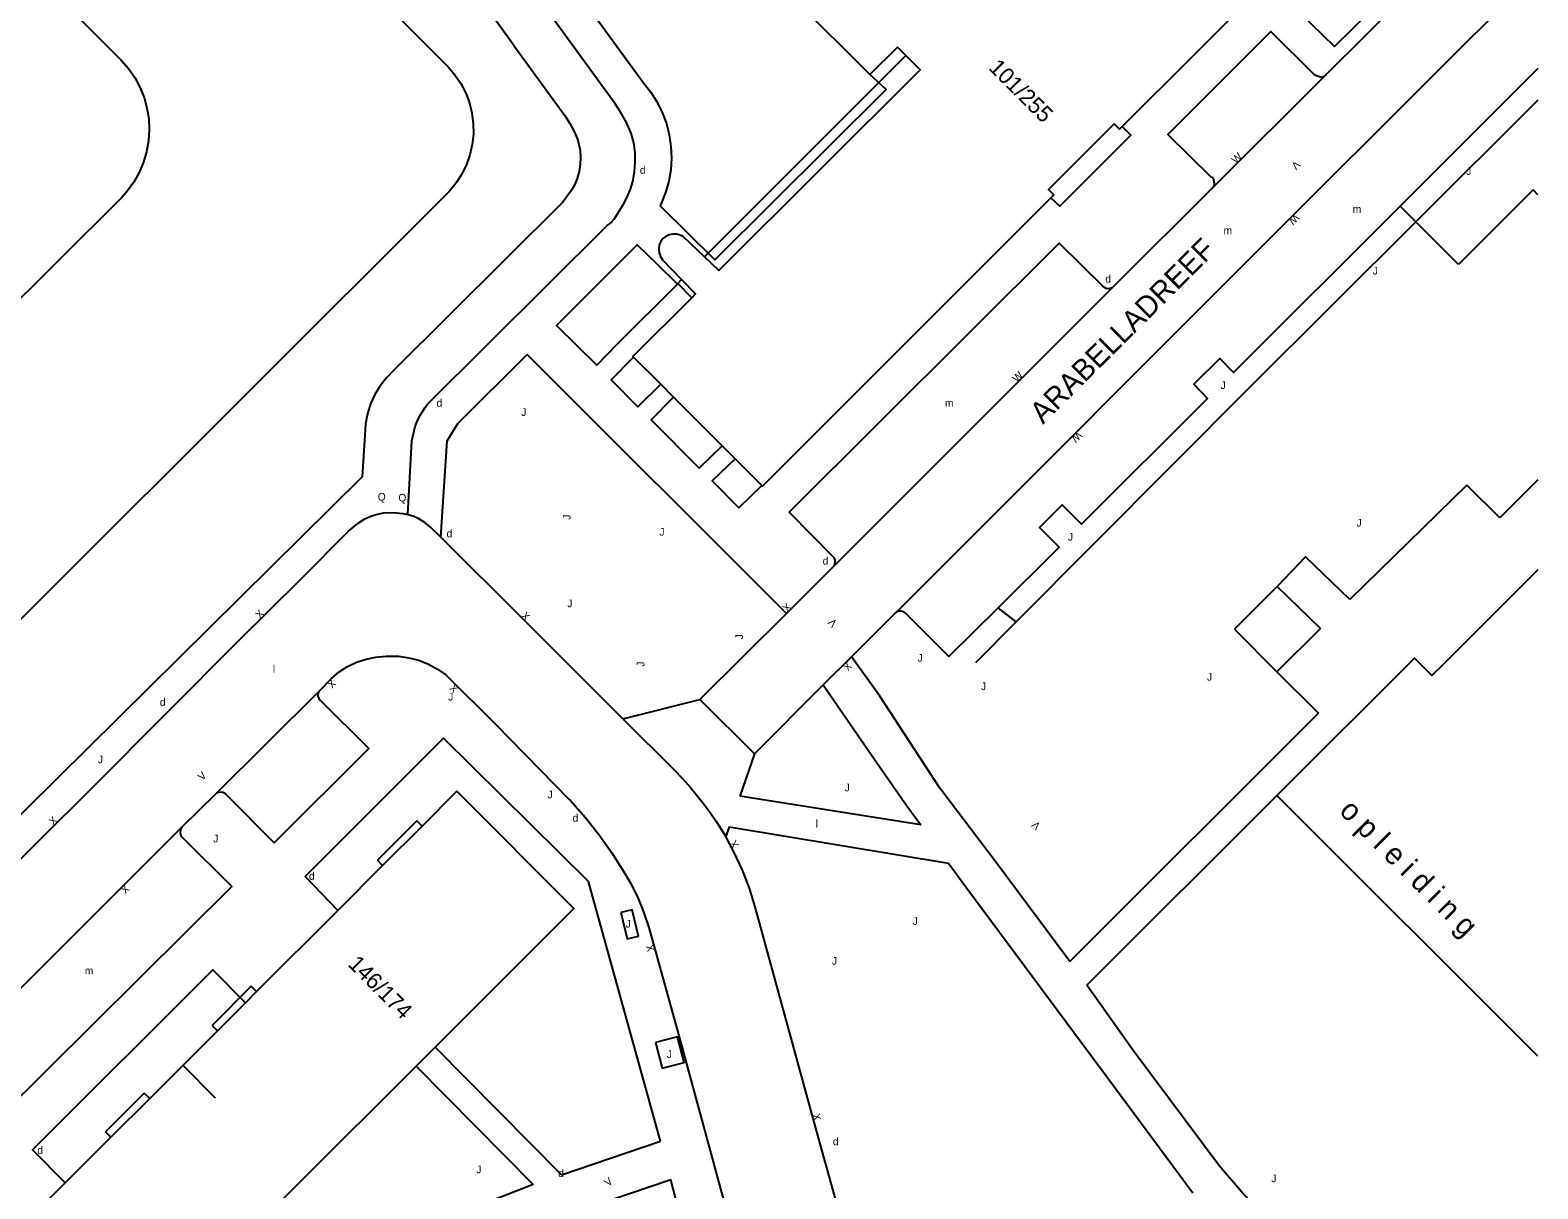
# Model space of a CAD drawing. Extents: x 134999 to 136502, y 457398 to 459002.
# Drawn here: x 136401.6 to 136500, y 458263.1 to 458338.8 of the extents above; entities that cross this region are included whole.
import ezdxf

# ---------------------------------------------------------------- set-up
doc = ezdxf.new("R2010")
doc.units = 0
for name, color, linetype in [('RI_DGTB_15', 7, 'Continuous'), ('RI_DGTB_19', 7, 'Continuous'), ('RI_DGTB_2', 7, 'Continuous'), ('RI_DGTB_29', 7, 'Continuous'), ('RI_DGTB_3', 7, 'Continuous'), ('RI_DGTB_30', 7, 'Continuous'), ('RI_DGTB_31', 7, 'Continuous'), ('RI_DGTB_35', 7, 'Continuous'), ('RI_DGTB_37', 7, 'Continuous'), ('RI_DGTB_40', 7, 'Continuous'), ('RI_DGTB_43', 7, 'Continuous'), ('RI_DGTB_48', 7, 'Continuous'), ('RI_DGTB_53', 7, 'Continuous'), ('RI_DGTB_54', 7, 'Continuous'), ('RI_DGTB_58', 7, 'Continuous'), ('RI_DGTB_6', 7, 'Continuous'), ('RI_DGTB_7', 7, 'Continuous')]:
    doc.layers.add(name, color=color, linetype=linetype)

msp = doc.modelspace()

# ---------------------------------------------------------------- linework, layer by layer
at = {"layer": 'RI_DGTB_15'}
msp.add_line((136411.592, 458271.214), (136413.714, 458269.093), dxfattribs=at)
at = {"layer": 'RI_DGTB_19'}
msp.add_line((136465.973, 458300.149), (136464.785, 458301.078), dxfattribs=at)
at = {"layer": 'RI_DGTB_2'}
for p, q in [((136451.547, 458340.755), (136456.421, 458335.881)), ((136442.771, 458315.661), (136441.006, 458317.426)), ((136443.616, 458314.816), (136442.771, 458315.661)), ((136446.781, 458311.651), (136443.616, 458314.816)), ((136447.631, 458310.801), (136446.781, 458311.651)), ((136449.366, 458309.066), (136447.631, 458310.801)), ((136500, 458303.557), (136493.841, 458297.401)), ((136493.082, 458296.651), (136493.841, 458297.401)), ((136500, 458271.796), (136482.971, 458288.821))]:
    msp.add_line(p, q, dxfattribs=at)
for points in [[(136482.178, 458341.774), (136472.891, 458332.491)], [(136456.421, 458335.881), (136458.221, 458337.671), (136458.764, 458337.124)], [(136458.764, 458337.124), (136459.691, 458336.191), (136446.57, 458323.091), (136445.626, 458323.986)], [(136472.891, 458332.491), (136472.711, 458332.311), (136472.361, 458332.661), (136468.081, 458328.381), (136468.431, 458328.031), (136468.236, 458327.836)], [(136468.236, 458327.836), (136449.411, 458309.021), (136449.366, 458309.066)], [(136445.626, 458323.986), (136444.261, 458325.281), (136444.041, 458325.387), (136443.806, 458325.453), (136443.561, 458325.468), (136443.321, 458325.421), (136443.107, 458325.321), (136442.922, 458325.174), (136442.776, 458324.988), (136442.681, 458324.771), (136442.641, 458324.513), (136442.673, 458324.254), (136442.758, 458324.009), (136442.881, 458323.781), (136444.136, 458322.496)], [(136444.136, 458322.496), (136445.043, 458321.567), (136444.794, 458321.318)], [(136444.794, 458321.318), (136440.951, 458317.481), (136441.006, 458317.426)], [(136482.971, 458288.821), (136491.956, 458297.795), (136493.082, 458296.651)]]:
    msp.add_lwpolyline(points, dxfattribs=at)
at = {"layer": 'RI_DGTB_3'}
for p, q in [((136426.814, 458271.158), (136428.06, 458272.405)), ((136419.237, 458263.572), (136426.814, 458271.158)), ((136410.354, 458254.679), (136419.237, 458263.572))]:
    msp.add_line(p, q, dxfattribs=at)
for points in [[(136427.2, 458286.822), (136429.48, 458289.105), (136437.099, 458281.454), (136428.06, 458272.405)], [(136424.633, 458284.253), (136427.2, 458286.822)], [(136421.707, 458281.325), (136424.633, 458284.253)], [(136416.413, 458276.026), (136421.707, 458281.325)], [(136415.679, 458275.291), (136416.413, 458276.026)], [(136413.849, 458273.461), (136415.679, 458275.291)], [(136411.598, 458271.208), (136413.849, 458273.461)], [(136409.433, 458269.041), (136411.598, 458271.208)], [(136406.904, 458266.511), (136409.433, 458269.041)], [(136403.924, 458263.528), (136406.904, 458266.511)], [(136398.572, 458258.168), (136403.924, 458263.528)]]:
    msp.add_lwpolyline(points, dxfattribs=at)
at = {"layer": 'RI_DGTB_31'}
for points in [[(136440.175, 458281.178), (136440.592, 458279.47), (136441.324, 458279.649), (136440.907, 458281.357), (136440.175, 458281.178)], [(136442.434, 458272.702), (136442.871, 458271.027), (136444.304, 458271.401), (136443.866, 458273.076), (136442.434, 458272.702)]]:
    msp.add_lwpolyline(points, dxfattribs=at)
at = {"layer": 'RI_DGTB_48'}
msp.add_line((136465.973, 458300.149), (136463.321, 458297.481), dxfattribs=at)
for points in [[(136500, 458334.212), (136492.033, 458326.269)], [(136492.033, 458326.269), (136481.171, 458315.441), (136465.973, 458300.149)]]:
    msp.add_lwpolyline(points, dxfattribs=at)
at = {"layer": 'RI_DGTB_53'}
for p, q in [((136499.687, 458328.351), (136494.816, 458323.482)), ((136500, 458328.038), (136499.687, 458328.351)), ((136423.292, 458309.617), (136312.474, 458200)), ((136495.373, 458309.081), (136487.736, 458301.61)), ((136497.517, 458306.938), (136495.373, 458309.081)), ((136500, 458309.42), (136497.517, 458306.938)), ((136426.268, 458307.16), (136426.302, 458307.151)), ((136423.094, 458306.635), (136423.021, 458306.58)), ((136484.852, 458304.393), (136482.986, 458302.459)), ((136487.736, 458301.61), (136484.852, 458304.393)), ((136450.976, 458300.706), (136454.001, 458303.721)), ((136450.976, 458300.706), (136445.331, 458295.091)), ((136455.222, 458297.865), (136453.375, 458296.045)), ((136482.976, 458296.902), (136485.686, 458294.192)), ((136440.299, 458293.833), (136445.331, 458295.091)), ((136448.891, 458291.531), (136453.375, 458296.045)), ((136469.465, 458277.991), (136485.686, 458294.192)), ((136448.891, 458291.531), (136447.933, 458288.786)), ((136470.58, 458276.445), (136482.971, 458288.821)), ((136447.231, 458286.773), (136447.013, 458286.147)), ((136442.758, 458266.26), (136438.067, 458283.2)), ((136444.047, 458272.826), (136448.742, 458255.563)), ((136428.049, 458272.394), (136436.303, 458264.052)), ((136426.814, 458271.158), (136434.455, 458263.436)), ((136436.303, 458264.052), (136442.758, 458266.26)), ((136434.455, 458263.436), (136428.634, 458261.151))]:
    msp.add_line(p, q, dxfattribs=at)
for points in [[(136433.193, 458337.775), (136413.47, 458365.18), (136413.001, 458365.515), (136412.491, 458365.781), (136412.305, 458365.848)], [(136426.268, 458307.16), (136426.541, 458311.971), (136426.636, 458312.44), (136426.761, 458312.901), (136426.912, 458313.29), (136427.101, 458313.661), (136427.391, 458314.136), (136427.559, 458314.358), (136439.251, 458326.001), (136439.521, 458326.192), (136439.738, 458326.442), (136440.111, 458327.021), (136440.374, 458327.468), (136440.611, 458327.93), (136440.809, 458328.411), (136440.951, 458328.911), (136441.062, 458329.533), (136441.116, 458330.163), (136441.103, 458330.795), (136441.011, 458331.421), (136440.839, 458332.045), (136440.591, 458332.643), (136440.537, 458332.751), (136440.194, 458333.368), (136439.811, 458333.961), (136428.491, 458349.531)], [(136431.331, 458349.531), (136441.651, 458335.331), (136442.125, 458334.732), (136442.535, 458334.086), (136442.874, 458333.402), (136443.141, 458332.685), (136443.331, 458331.945), (136443.442, 458331.189), (136443.474, 458330.426), (136443.426, 458329.663), (136443.299, 458328.909), (136443.094, 458328.173), (136442.812, 458327.462), (136442.741, 458327.311), (136446.311, 458323.781), (136457.491, 458334.911), (136456.421, 458335.881)], [(136486.055, 458335.756), (136494.671, 458344.331), (136500, 458349.668)], [(136486.055, 458335.756), (136485.931, 458335.711), (136485.814, 458335.718), (136485.563, 458335.799), (136485.431, 458335.861), (136482.571, 458338.691), (136475.851, 458331.971), (136478.671, 458329.201), (136478.769, 458329.187), (136478.828, 458329.108), (136478.891, 458328.797), (136478.881, 458328.691), (136478.82, 458328.534)], [(136500, 458336.267), (136491.013, 458327.29)], [(136478.82, 458328.534), (136472.341, 458322.061), (136472.228, 458321.964)], [(136491.013, 458327.29), (136480.141, 458316.431), (136479.251, 458317.341), (136477.551, 458315.681), (136478.451, 458314.731), (136470.231, 458306.531), (136468.971, 458307.801), (136467.491, 458306.321), (136468.771, 458305.041), (136464.785, 458301.078)], [(136492.033, 458326.269), (136491.013, 458327.29)], [(136494.816, 458323.482), (136492.033, 458326.269)], [(136472.228, 458321.964), (136472.081, 458321.911), (136471.96, 458321.9), (136471.841, 458321.921), (136471.729, 458321.975), (136471.631, 458322.051), (136468.761, 458324.881), (136451.161, 458307.311), (136454.06, 458304.355), (136454.14, 458304.177), (136454.144, 458303.982), (136454.069, 458303.801), (136454.001, 458303.721)], [(136439.941, 458318.281), (136443.861, 458322.191), (136442.541, 458323.511)], [(136428.421, 458305.681), (136428.851, 458311.981), (136429.541, 458313.101), (136434.071, 458317.611), (136450.976, 458300.706)], [(136442.771, 458315.661), (136441.291, 458314.201), (136439.531, 458315.961), (136441.006, 458317.426)], [(136446.781, 458311.651), (136445.291, 458310.191), (136442.141, 458313.351), (136443.616, 458314.816)], [(136423.481, 458312.681), (136423.292, 458309.617)], [(136449.366, 458309.066), (136447.881, 458307.601), (136446.131, 458309.351), (136447.631, 458310.801)], [(136423.094, 458306.635), (136423.468, 458306.875), (136423.871, 458307.061), (136424.281, 458307.188), (136424.704, 458307.264), (136425.132, 458307.293), (136425.561, 458307.281), (136425.917, 458307.237), (136426.268, 458307.16)], [(136428.421, 458305.681), (136427.761, 458306.336), (136427.398, 458306.627), (136427.001, 458306.871), (136426.659, 458307.03), (136426.302, 458307.151)], [(136419.28, 458302.911), (136422.411, 458306.071), (136423.021, 458306.58)], [(136440.299, 458293.833), (136433.801, 458300.331), (136428.421, 458305.681)], [(136464.785, 458301.078), (136461.581, 458297.891), (136458.771, 458300.711), (136458.667, 458300.786), (136458.551, 458300.841), (136458.442, 458300.865), (136458.331, 458300.861), (136458.172, 458300.813)], [(136455.222, 458297.865), (136458.051, 458300.711), (136458.172, 458300.813)], [(136469.465, 458277.991), (136464.591, 458284.541), (136460.991, 458289.311), (136457.061, 458295.311), (136455.222, 458297.865)], [(136453.375, 458296.045), (136456.511, 458291.491), (136458.841, 458288.151), (136459.743, 458286.905)], [(136440.299, 458293.833), (136443.651, 458290.491), (136444.19, 458289.924), (136444.711, 458289.341), (136445.541, 458288.331), (136445.99, 458287.723), (136446.421, 458287.101), (136447.013, 458286.147)], [(136461.552, 458284.407), (136462.672, 458282.861), (136471.909, 458270.446), (136477.483, 458262.896)], [(136500, 458246.561), (136483.005, 458260.45), (136482.2, 458261.281), (136480.69, 458262.926), (136479.24, 458264.624), (136473.604, 458272.18), (136470.58, 458276.445)], [(136446.237, 458252.914), (136443.44, 458263.737), (136430.47, 458259.335)]]:
    msp.add_lwpolyline(points, dxfattribs=at)
at = {"layer": 'RI_DGTB_54'}
for p, q in [((136478.82, 458328.534), (136486.055, 458335.756)), ((136454.001, 458303.721), (136472.228, 458321.964)), ((136420.481, 458295.636), (136413.722, 458288.916)), ((136445.331, 458295.091), (136448.891, 458291.531)), ((136413.722, 458288.916), (136411.54, 458286.761)), ((136459.743, 458286.905), (136447.933, 458288.786)), ((136411.54, 458286.761), (136395.781, 458271.017)), ((136447.231, 458286.773), (136461.552, 458284.407))]:
    msp.add_line(p, q, dxfattribs=at)
for points in [[(136482.348, 458341.944), (136483.611, 458340.601), (136483.681, 458340.671), (136486.731, 458337.711), (136491.773, 458342.703), (136500, 458350.904)], [(136458.172, 458300.813), (136483.961, 458326.641), (136500, 458342.65)], [(136433.193, 458337.775), (136436.521, 458333.211), (136436.85, 458332.682), (136437.141, 458332.13), (136437.357, 458331.59), (136437.497, 458331.025), (136437.511, 458330.941), (136437.551, 458330.474), (136437.528, 458330.005), (136437.448, 458329.543), (136437.321, 458329.091), (136437.143, 458328.664), (136436.908, 458328.265), (136436.361, 458327.521), (136425.351, 458316.561), (136424.879, 458316.087), (136424.466, 458315.561), (136424.119, 458314.989), (136423.843, 458314.379), (136423.642, 458313.741), (136423.518, 458313.084), (136423.481, 458312.681)], [(136442.541, 458323.511), (136441.247, 458324.766), (136435.971, 458319.501), (136438.601, 458316.921), (136439.941, 458318.281)], [(136419.28, 458302.911), (136415.257, 458298.945), (136405.674, 458289.327), (136395.388, 458279.109), (136386.76, 458270.421), (136375.874, 458259.516), (136351.131, 458234.816), (136338.45, 458222.131), (136318.253, 458201.98), (136316.336, 458200)], [(136420.481, 458295.636), (136421.302, 458296.463), (136421.805, 458296.885), (136422.35, 458297.238), (136422.935, 458297.52), (136423.549, 458297.729), (136424.185, 458297.861), (136424.832, 458297.914), (136425.013, 458297.924), (136425.684, 458297.91), (136426.349, 458297.817), (136426.998, 458297.645), (136427.622, 458297.398), (136428.212, 458297.078), (136428.76, 458296.69), (136431.993, 458293.471), (136436.809, 458288.571), (136436.881, 458288.494), (136437.847, 458287.404), (136438.752, 458286.262), (136439.592, 458285.072), (136440.366, 458283.838), (136440.771, 458283.152), (136441.25, 458282.202), (136441.657, 458281.218), (136441.988, 458280.207), (136444.047, 458272.826)], [(136420.481, 458295.636), (136420.399, 458295.481), (136420.393, 458295.305), (136420.465, 458295.145), (136420.565, 458295.052), (136423.734, 458291.883), (136417.545, 458285.725), (136414.376, 458288.926), (136414.196, 458289.018), (136413.995, 458289.035), (136413.803, 458288.972), (136413.722, 458288.916)], [(136438.067, 458283.2), (136428.602, 458292.556), (136419.583, 458283.531), (136421.707, 458281.325)], [(136411.54, 458286.761), (136411.441, 458286.589), (136411.417, 458286.392), (136411.471, 458286.2), (136411.544, 458286.096), (136414.782, 458282.883), (136399.724, 458267.922), (136396.581, 458271.078), (136396.36, 458271.162), (136396.124, 458271.168), (136395.899, 458271.095), (136395.781, 458271.017)], [(136492.191, 458217.383), (136486.229, 458223.407), (136460.646, 458248.94), (136460.395, 458249.147), (136460.164, 458249.377), (136459.74, 458249.87), (136458.799, 458251.087), (136457.905, 458252.338), (136457.208, 458253.427), (136456.58, 458254.556), (136456.359, 458254.997), (136456.16, 458255.453), (136456.001, 458255.924), (136452.968, 458266.859), (136448.939, 458281.562), (136448.559, 458282.77), (136448.104, 458283.951), (136447.574, 458285.101), (136447.013, 458286.147)], [(136415.679, 458275.291), (136413.545, 458277.447), (136401.787, 458265.694), (136403.924, 458263.528)]]:
    msp.add_lwpolyline(points, dxfattribs=at)
at = {"layer": 'RI_DGTB_58'}
for points in [[(136408.138, 458354.746), (136409.395, 458355.993), (136428.904, 458336.377), (136429.352, 458335.856), (136429.735, 458335.287), (136430.051, 458334.677), (136430.293, 458334.035), (136430.459, 458333.368), (136430.546, 458332.687), (136430.554, 458332.001), (136430.481, 458331.318), (136430.33, 458330.648), (136430.102, 458330.001), (136429.801, 458329.384), (136429.429, 458328.806), (136428.993, 458328.276), (136428.842, 458328.118), (136363.262, 458262.632), (136345.878, 458245.224), (136331.268, 458230.684), (136313.682, 458213.054), (136300.825, 458200)], [(136400.005, 458344.412), (136407.58, 458336.827), (136408.051, 458336.284), (136408.459, 458335.692), (136408.799, 458335.059), (136409.066, 458334.392), (136409.258, 458333.699), (136409.371, 458332.989), (136409.405, 458332.271), (136409.359, 458331.554), (136409.233, 458330.846), (136409.03, 458330.157), (136408.752, 458329.494), (136408.401, 458328.866), (136407.983, 458328.281), (136407.615, 458327.861), (136390.875, 458311.213), (136312.115, 458232.303), (136286.912, 458207.163)]]:
    msp.add_lwpolyline(points, dxfattribs=at)
at = {"layer": 'RI_DGTB_6'}
for p, q in [((136482.986, 458302.459), (136480.202, 458299.685)), ((136485.814, 458299.73), (136482.986, 458302.459)), ((136480.202, 458299.685), (136482.976, 458296.902)), ((136485.814, 458299.73), (136482.976, 458296.902))]:
    msp.add_line(p, q, dxfattribs=at)
at = {"layer": 'RI_DGTB_7'}
for p, q in [((136426.856, 458287.166), (136424.288, 458284.598)), ((136427.2, 458286.822), (136426.856, 458287.166)), ((136424.633, 458284.253), (136424.288, 458284.598)), ((136416.065, 458276.374), (136413.501, 458273.809)), ((136416.413, 458276.026), (136416.065, 458276.374)), ((136413.849, 458273.461), (136413.501, 458273.809)), ((136409.083, 458269.39), (136406.554, 458266.861)), ((136409.433, 458269.041), (136409.083, 458269.39)), ((136406.904, 458266.511), (136406.554, 458266.861))]:
    msp.add_line(p, q, dxfattribs=at)
for points in [[(136445.626, 458323.986), (136458.764, 458337.124)], [(136468.236, 458327.836), (136468.811, 458327.281), (136473.441, 458331.921), (136472.891, 458332.491)], [(136444.794, 458321.318), (136443.881, 458322.241), (136444.136, 458322.496)]]:
    msp.add_lwpolyline(points, dxfattribs=at)

# ---------------------------------------------------------------- texts
at = {"layer": 'RI_DGTB_29'}
for rotation, p in [(359.99973, (136441.411, 458329.402)), (359.99973, (136471.781, 458322.302)), (359.99973, (136428.151, 458314.202)), (359.99973, (136428.801, 458305.672)), (359.99973, (136453.341, 458303.892)), (359.99963, (136437.03, 458287.11))]:
    msp.add_text('d', height=0.5, rotation=rotation, dxfattribs=at).set_placement(p)
for p in [(136410.096, 458294.675), (136419.825, 458283.319), (136402.106, 458265.415), (136454.003, 458265.986), (136436.087, 458263.925)]:
    msp.add_text('d', height=0.5, dxfattribs=at).set_placement(p)
at = {"layer": 'RI_DGTB_30'}
for s, height, rotation, p in [('W', 0.5, 45.02829, (136480.315, 458330.026)), ('V', 0.5, 224.34042, (136484.202, 458330.29)), ('W', 0.5, 224.97886, (136484.139, 458326.818)), ('W', 0.5, 44.97509, (136466.015, 458315.756)), ('W', 0.5, 225.0215, (136469.959, 458312.628)), ('X', 0.5, 44.55646, (136416.624, 458300.333)), ('X', 0.5, 44.31099, (136451.021, 458300.757)), ('X', 0.5, 314.99792, (136433.626, 458300.509)), ('V', 0.5, 133.63473, (136454.315, 458300.093)), ('X', 0.5, 225.17261, (136454.939, 458297.578)), ('X', 0.5, 224.55644, (136421.291, 458296.448)), ('X', 0.5, 134.33627, (136429.622, 458295.828)), ('V', 0.5, 44.55646, (136412.871, 458289.758)), ('X', 0.5, 44.55646, (136403.152, 458286.839)), ('V', 0.499, 135.62843, (136467.59, 458286.88)), ('X', 0.499, 300.64981, (136447.23, 458285.702)), ('X', 0.5, 224.55644, (136407.814, 458283.036)), ('X', 0.499, 107.02952, (136442.408, 458278.719)), ('X', 0.5, 285.27753, (136452.66, 458267.988)), ('V', 0.5, 39.46823, (136439.344, 458263.273))]:
    msp.add_text(s, height=height, rotation=rotation, dxfattribs=at).set_placement(p)
at = {"layer": 'RI_DGTB_31'}
for s, rotation, p in [('J', 359.99963, (136495.32, 458329.33)), ('J', 359.99963, (136489.23, 458322.83)), ('J', 359.99963, (136479.3, 458315.35)), ('J', 359.99973, (136433.681, 458313.602)), ('Q', 359.99973, (136424.311, 458308.072)), ('Q', 359.99973, (136425.661, 458308.012)), ('J', 90, (136436.895, 458306.823)), ('J', 359.99973, (136442.691, 458305.782)), ('J', 359.99963, (136469.34, 458305.46)), ('J', 359.99963, (136488.17, 458306.38)), ('J', 359.99973, (136436.681, 458301.112)), ('J', 90, (136448.15, 458299.017)), ('J', 90, (136441.712, 458297.234)), ('J', 359.99963, (136478.41, 458296.32))]:
    msp.add_text(s, height=0.5, rotation=rotation, dxfattribs=at).set_placement(p)
for p in [(136459.531, 458297.555), (136463.674, 458295.7), (136428.904, 458295.021), (136406.055, 458290.926), (136454.771, 458289.096), (136435.396, 458288.634), (136413.574, 458285.762), (136440.487, 458280.203), (136459.21, 458280.371), (136453.943, 458277.779), (136443.171, 458271.686), (136430.743, 458264.163), (136482.609, 458263.576)]:
    msp.add_text('J', height=0.5, dxfattribs=at).set_placement(p)
at = {"layer": 'RI_DGTB_35'}
for s, p in [('101/255', (136464.12, 458336.261)), ('146/174', (136422.316, 458277.745))]:
    msp.add_text(s, height=1.054, rotation=314.9922, dxfattribs=at).set_placement(p)
at = {"layer": 'RI_DGTB_37'}
msp.add_text('ARABELLADREEF', height=1.39998, rotation=44.97133, dxfattribs=at).set_placement((136467.711, 458313.008))
at = {"layer": 'RI_DGTB_40'}
msp.add_text('o p l e i d i n g', height=1.4, rotation=315.02062, dxfattribs=at).set_placement((136486.973, 458287.732))
at = {"layer": 'RI_DGTB_43'}
for s, p in [('m', (136487.922, 458326.85)), ('m', (136479.494, 458325.46)), ('m', (136461.317, 458314.193)), ('l', (136417.467, 458296.842)), ('l', (136452.879, 458286.733)), ('m', (136405.202, 458277.14))]:
    msp.add_text(s, height=0.5, dxfattribs=at).set_placement(p)

doc.saveas('drawing.dxf')
